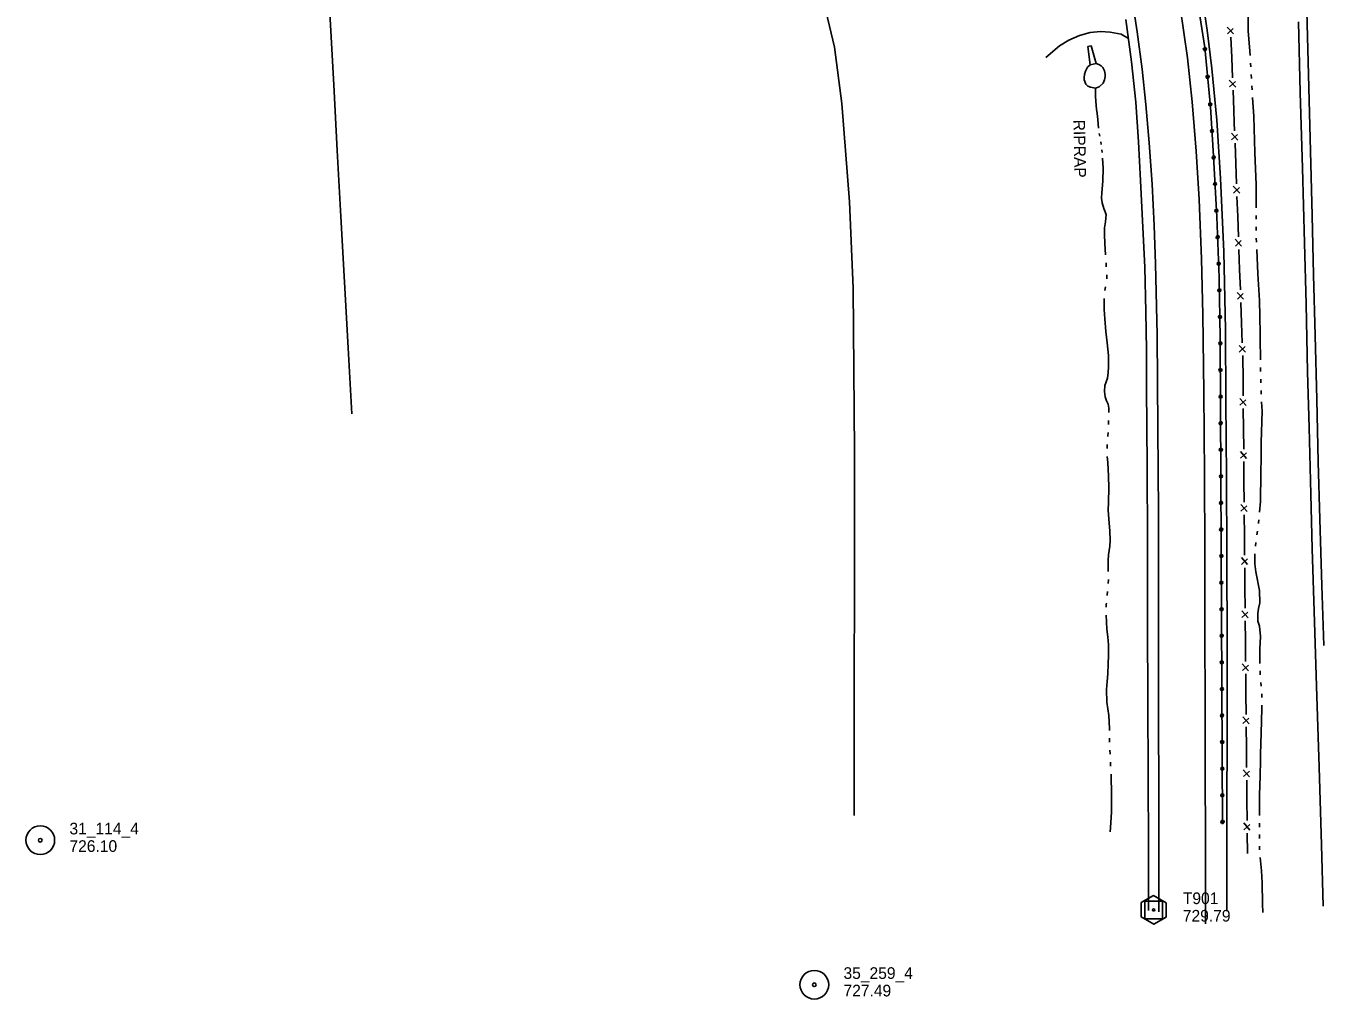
# Model space of a CAD drawing. Extents: x 589250 to 1188077, y 162953 to 363065.
# Drawn here: x 593568 to 594235, y 162953 to 163454 of the extents above; entities that cross this region are included whole.
import ezdxf

# ---------------------------------------------------------------- set-up
doc = ezdxf.new("R2010")
doc.units = 0
for name, color, linetype in [('E_BMGRD_P', 7, 'Continuous'), ('E_DRN', 7, 'Continuous'), ('E_DRN_DrainTile', 7, 'Continuous'), ('E_DRN_RipRap', 7, 'Continuous'), ('E_DRN_RipRap_Text', 7, 'Continuous'), ('E_DWY', 7, 'Continuous'), ('E_FEN_P', 7, 'Continuous'), ('E_MAP_Control', 7, 'Continuous'), ('E_MAP_Limits', 7, 'Continuous'), ('E_MAP_PassPoints', 7, 'Continuous'), ('E_RDWY', 7, 'Continuous'), ('E_RDWY_Gravel', 7, 'Continuous'), ('E_WTR_FlowLine', 7, 'Continuous')]:
    doc.layers.add(name, color=color, linetype=linetype)

msp = doc.modelspace()

# ---------------------------------------------------------------- linework, layer by layer
at = {"layer": 'E_BMGRD_P'}
for p, q in [((594174.02, 163442.83), (594169.1, 163474.74)), ((594176.97, 163412.46), (594174.02, 163442.83)), ((594178.59, 163387.03), (594176.97, 163412.46)), ((594180.2, 163355.72), (594178.59, 163387.03)), ((594181.46, 163324.51), (594180.2, 163355.72)), ((594182.03, 163293.35), (594181.46, 163324.51)), ((594183.17, 163043.31), (594182.03, 163293.35))]:
    msp.add_line(p, q, dxfattribs=at)
for centre, major_axis, ratio in [((594174.1, 163442), (-0.177, 0.811), 0.998591), ((594174.1, 163442), (-0.089, 0.408), 0.998591), ((594175.48, 163427.82), (-0.177, 0.811), 0.998591), ((594175.48, 163427.82), (-0.089, 0.408), 0.998591), ((594176.86, 163413.65), (-0.177, 0.811), 0.998591), ((594176.85, 163413.65), (-0.089, 0.408), 0.998591), ((594177.77, 163399.95), (-0.132, 0.786), 0.997325), ((594177.77, 163399.95), (-0.067, 0.396), 0.997325), ((594178.63, 163386.3), (-0.14, 0.784), 0.997317), ((594178.63, 163386.3), (-0.071, 0.395), 0.997317), ((594179.33, 163372.64), (-0.14, 0.784), 0.997317), ((594179.33, 163372.64), (-0.071, 0.395), 0.997317), ((594180.03, 163358.98), (-0.14, 0.784), 0.997317), ((594180.03, 163358.98), (-0.071, 0.395), 0.997317), ((594180.62, 163345.32), (-0.099, 0.791), 0.997345), ((594180.62, 163345.32), (-0.05, 0.398), 0.997345), ((594181.17, 163331.65), (-0.099, 0.791), 0.997345), ((594181.17, 163331.65), (-0.05, 0.398), 0.997345), ((594181.58, 163317.98), (-0.065, 0.794), 0.997366), ((594181.58, 163317.98), (-0.033, 0.4), 0.997366), ((594181.83, 163304.31), (-0.065, 0.794), 0.997366), ((594181.83, 163304.31), (-0.033, 0.4), 0.997366), ((594182.04, 163290.63), (-0.108, 0.789), 0.997339), ((594182.04, 163290.63), (-0.055, 0.398), 0.997339), ((594182.11, 163276.95), (-0.108, 0.789), 0.997339), ((594182.11, 163276.95), (-0.055, 0.398), 0.997339), ((594182.17, 163263.28), (-0.108, 0.789), 0.997339), ((594182.17, 163263.28), (-0.055, 0.398), 0.997339), ((594182.23, 163249.6), (-0.108, 0.789), 0.997339), ((594182.23, 163249.6), (-0.055, 0.398), 0.997339), ((594182.29, 163235.92), (-0.108, 0.789), 0.997339), ((594182.29, 163235.92), (-0.055, 0.398), 0.997339), ((594182.36, 163222.25), (-0.108, 0.789), 0.997339), ((594182.35, 163222.25), (-0.055, 0.398), 0.997339), ((594182.42, 163208.57), (-0.108, 0.789), 0.997339), ((594182.42, 163208.57), (-0.055, 0.398), 0.997339), ((594182.48, 163194.89), (-0.108, 0.789), 0.997339), ((594182.48, 163194.89), (-0.055, 0.398), 0.997339), ((594182.54, 163181.22), (-0.108, 0.789), 0.997339), ((594182.54, 163181.22), (-0.055, 0.398), 0.997339), ((594182.6, 163167.54), (-0.108, 0.789), 0.997339), ((594182.6, 163167.54), (-0.055, 0.398), 0.997339), ((594182.67, 163153.86), (-0.108, 0.789), 0.997339), ((594182.67, 163153.86), (-0.055, 0.398), 0.997339), ((594182.73, 163140.19), (-0.108, 0.789), 0.997339), ((594182.73, 163140.19), (-0.055, 0.398), 0.997339), ((594182.79, 163126.51), (-0.108, 0.789), 0.997339), ((594182.79, 163126.51), (-0.055, 0.398), 0.997339), ((594182.85, 163112.83), (-0.108, 0.789), 0.997339), ((594182.85, 163112.83), (-0.055, 0.398), 0.997339), ((594182.92, 163099.15), (-0.108, 0.789), 0.997339), ((594182.91, 163099.15), (-0.055, 0.398), 0.997339), ((594182.98, 163085.48), (-0.108, 0.789), 0.997339), ((594182.98, 163085.48), (-0.055, 0.398), 0.997339), ((594183.04, 163071.8), (-0.108, 0.789), 0.997339), ((594183.04, 163071.8), (-0.055, 0.398), 0.997339), ((594183.1, 163058.12), (-0.108, 0.789), 0.997339), ((594183.1, 163058.12), (-0.055, 0.398), 0.997339), ((594183.16, 163044.45), (-0.108, 0.789), 0.997339), ((594183.16, 163044.45), (-0.055, 0.398), 0.997339)]:
    msp.add_ellipse(centre, major_axis=major_axis, ratio=ratio, dxfattribs=at)
at = {"layer": 'E_DRN'}
for p, q in [((594115.64, 163443.81), (594113.83, 163443.46)), ((594113.83, 163443.46), (594115, 163434.05)), ((594118.13, 163434.61), (594115.64, 163443.81)), ((594115, 163434.05), (594118.13, 163434.61))]:
    msp.add_line(p, q, dxfattribs=at)
at = {"layer": 'E_DRN_DrainTile'}
msp.add_lwpolyline([(593735.28, 163254.42), (593733.41, 163288.28), (593731.54, 163322.14), (593729.67, 163355.99), (593727.8, 163389.85), (593725.92, 163423.71), (593724.05, 163457.57), (593722.18, 163491.42), (593720.31, 163525.28), (593718.44, 163559.14), (593716.57, 163592.99), (593714.7, 163626.85), (593712.83, 163660.71), (593710.96, 163694.56), (593709.08, 163728.42), (593707.21, 163762.28), (593705.62, 163791.16), (593705.31, 163796.13), (593701.49, 163829.68), (593695.16, 163862.86), (593686.94, 163895.78), (593677.48, 163928.56), (593667.4, 163961.32)], dxfattribs=at)
at = {"layer": 'E_DRN_RipRap'}
for p, q in [((594119.53, 163434.14), (594118.13, 163434.61)), ((594112.08, 163429.04), (594111.93, 163427.5)), ((594112.64, 163430.74), (594112.08, 163429.04)), ((594113.7, 163432.87), (594112.64, 163430.74)), ((594115, 163434.05), (594113.7, 163432.87)), ((594120.66, 163433.54), (594119.53, 163434.14)), ((594121.6, 163432.54), (594120.66, 163433.54)), ((594122.38, 163430.87), (594121.6, 163432.54)), ((594122.74, 163429.23), (594122.38, 163430.87)), ((594122.53, 163426.26), (594122.77, 163427.98)), ((594122.77, 163427.98), (594122.74, 163429.23)), ((594111.93, 163427.5), (594111.99, 163426.25)), ((594111.99, 163426.25), (594112.78, 163424.01)), ((594112.78, 163424.01), (594113.92, 163423.05)), ((594113.92, 163423.05), (594115.19, 163422.57)), ((594115.19, 163422.57), (594117.88, 163422.01)), ((594117.88, 163422.01), (594119.78, 163422.6)), ((594119.78, 163422.6), (594121.72, 163424.53)), ((594121.72, 163424.53), (594122.53, 163426.26))]:
    msp.add_line(p, q, dxfattribs=at)
at = {"layer": 'E_DWY'}
for p, q in [((594109.63, 163449.03), (594104.14, 163446.74)), ((594115.05, 163450.69), (594109.63, 163449.03)), ((594120.41, 163451.1), (594115.05, 163450.69)), ((594125.42, 163450.87), (594120.41, 163451.1)), ((594131.09, 163449.76), (594125.42, 163450.87)), ((594134.75, 163447.51), (594131.09, 163449.76)), ((594099.3, 163443.76), (594092.29, 163437.76)), ((594104.14, 163446.74), (594099.3, 163443.76))]:
    msp.add_line(p, q, dxfattribs=at)
at = {"layer": 'E_FEN_P'}
for p, q in [((594188.85, 163449.87), (594185.54, 163453.37)), ((594185.68, 163449.91), (594188.67, 163452.76)), ((594187.88, 163437.78), (594187.46, 163448.21)), ((594188.3, 163427.36), (594187.88, 163437.78)), ((594189.95, 163422.58), (594186.65, 163426.08)), ((594186.79, 163422.61), (594189.77, 163425.47)), ((594188.98, 163410.49), (594188.56, 163420.91)), ((594189.23, 163404.24), (594188.98, 163410.49)), ((594189.38, 163400.07), (594189.23, 163404.24)), ((594191.02, 163395.28), (594187.73, 163398.79)), ((594187.85, 163395.33), (594190.85, 163398.17)), ((594189.99, 163383.2), (594189.62, 163393.62)), ((594190.37, 163372.78), (594189.99, 163383.2)), ((594192, 163367.98), (594188.71, 163371.5)), ((594188.83, 163368.03), (594191.83, 163370.88)), ((594190.97, 163355.9), (594190.6, 163366.32)), ((594191.35, 163345.48), (594190.97, 163355.9)), ((594192.98, 163340.69), (594189.69, 163344.2)), ((594189.82, 163340.74), (594192.81, 163343.58)), ((594191.96, 163328.61), (594191.58, 163339.03)), ((594192.33, 163318.18), (594191.96, 163328.61)), ((594193.97, 163313.39), (594190.68, 163316.91)), ((594190.8, 163313.44), (594193.8, 163316.28)), ((594192.94, 163301.31), (594192.57, 163311.73)), ((594193.32, 163290.89), (594192.94, 163301.31)), ((594194.95, 163286.09), (594191.66, 163289.61)), ((594191.78, 163286.15), (594194.78, 163288.99)), ((594193.64, 163282.03), (594193.55, 163284.44)), ((594193.71, 163274.01), (594193.64, 163282.03)), ((594193.8, 163263.58), (594193.71, 163274.01)), ((594195.31, 163258.74), (594192.11, 163262.35)), ((594192.14, 163258.88), (594195.21, 163261.64)), ((594193.95, 163246.7), (594193.86, 163257.13)), ((594194.05, 163236.27), (594193.95, 163246.7)), ((594195.55, 163231.43), (594192.36, 163235.03)), ((594192.39, 163231.57), (594195.46, 163234.33)), ((594194.2, 163219.38), (594194.1, 163229.81)), ((594194.29, 163208.96), (594194.2, 163219.38)), ((594195.8, 163204.12), (594192.6, 163207.72)), ((594192.63, 163204.26), (594195.71, 163207.02)), ((594194.44, 163192.07), (594194.35, 163202.5)), ((594194.54, 163181.64), (594194.44, 163192.07)), ((594196.04, 163176.81), (594192.85, 163180.41)), ((594192.88, 163176.94), (594195.95, 163179.7)), ((594194.69, 163164.76), (594194.6, 163175.19)), ((594194.78, 163154.33), (594194.69, 163164.76)), ((594196.29, 163149.49), (594193.09, 163153.1)), ((594193.12, 163149.63), (594196.2, 163152.39)), ((594194.94, 163137.45), (594194.84, 163147.88)), ((594195.04, 163127.02), (594194.94, 163137.45)), ((594196.54, 163122.18), (594193.35, 163125.78)), ((594193.38, 163122.32), (594196.45, 163125.08)), ((594195.19, 163110.13), (594195.1, 163120.56)), ((594195.29, 163099.71), (594195.19, 163110.13)), ((594196.8, 163094.87), (594193.6, 163098.47)), ((594193.63, 163095.01), (594196.7, 163097.77)), ((594195.45, 163082.82), (594195.35, 163093.25)), ((594195.54, 163072.39), (594195.45, 163082.82)), ((594197.05, 163067.56), (594193.85, 163071.16)), ((594193.88, 163067.69), (594196.96, 163070.45)), ((594195.7, 163055.51), (594195.6, 163065.94)), ((594195.8, 163045.08), (594195.7, 163055.51)), ((594197.3, 163040.24), (594194.11, 163043.85)), ((594194.14, 163040.38), (594197.21, 163043.14)), ((594195.95, 163028.2), (594195.86, 163038.62))]:
    msp.add_line(p, q, dxfattribs=at)
at = {"layer": 'E_MAP_Control'}
for p, q in [((594143.24, 162994.61), (594143.24, 163003.61)), ((594143.24, 163003.61), (594152.24, 163003.61)), ((594152.24, 163003.61), (594152.24, 162994.61)), ((594152.24, 162994.61), (594143.24, 162994.61))]:
    msp.add_line(p, q, dxfattribs=at)
msp.add_lwpolyline([(594141.33, 163002.87), (594141.33, 162995.48), (594147.79, 162991.76), (594154.18, 162995.42), (594154.18, 163002.75), (594147.66, 163006.47)], close=True, dxfattribs=at)
msp.add_circle((594147.74, 162999.11), 0.546, dxfattribs=at)
at = {"layer": 'E_MAP_Limits'}
for p, q in [((593983.57, 163443.14), (593974.48, 163481.68)), ((593987.29, 163414.03), (593983.57, 163443.14)), ((593991.24, 163363.56), (593987.29, 163414.03)), ((593993.12, 163319.06), (593991.24, 163363.56)), ((593993.86, 163235.05), (593993.12, 163319.06)), ((593993.64, 163047.65), (593993.86, 163235.05))]:
    msp.add_line(p, q, dxfattribs=at)
at = {"layer": 'E_MAP_PassPoints'}
for centre, radius in [((593575, 163034.99), 7.38), ((593575, 163034.99), 0.945), ((593973.18, 162960.62), 7.38), ((593973.18, 162960.62), 0.945)]:
    msp.add_circle(centre, radius, dxfattribs=at)
at = {"layer": 'E_RDWY'}
for p, q in [((594139.32, 163450.95), (594135.69, 163473.75)), ((594161.43, 163463.7), (594165.08, 163437.59)), ((594227.53, 163422.31), (594226.52, 163461.53)), ((594141.8, 163431.68), (594139.32, 163450.95)), ((594165.08, 163437.59), (594167.52, 163415.04)), ((594143.72, 163413.52), (594141.8, 163431.68)), ((594228.47, 163389.5), (594227.53, 163422.31)), ((594167.52, 163415.04), (594169.67, 163389.5)), ((594145.47, 163393.93), (594143.72, 163413.52)), ((594146.97, 163372.62), (594145.47, 163393.93)), ((594169.67, 163389.5), (594171.19, 163364.64)), ((594229.27, 163356.54), (594228.47, 163389.5)), ((594148.07, 163351.35), (594146.97, 163372.62)), ((594171.19, 163364.64), (594172.4, 163334.24)), ((594230.02, 163325.86), (594229.27, 163356.54)), ((594148.76, 163331.52), (594148.07, 163351.35)), ((594149.52, 163295.03), (594148.76, 163331.52)), ((594172.4, 163334.24), (594173.04, 163305.5)), ((594230.86, 163294.74), (594230.02, 163325.86)), ((594173.04, 163305.5), (594173.6, 163265.59)), ((594149.95, 163246.84), (594149.52, 163295.03)), ((594231.71, 163261.7), (594230.86, 163294.74)), ((594173.6, 163265.59), (594173.86, 163223.06)), ((594232.45, 163229.64), (594231.71, 163261.7)), ((594150.16, 163203.59), (594149.95, 163246.84)), ((594233.3, 163200.26), (594232.45, 163229.64)), ((594173.86, 163223.06), (594174.03, 163183.97)), ((594150.26, 163158.19), (594150.16, 163203.59)), ((594234.26, 163166.14), (594233.3, 163200.26)), ((594174.03, 163183.97), (594174.15, 163139.49)), ((594235.24, 163135.16), (594234.26, 163166.14)), ((594150.3, 163108.24), (594150.26, 163158.19)), ((594174.15, 163139.49), (594174.21, 163106.92)), ((594150.39, 163049.43), (594150.3, 163108.24)), ((594174.21, 163106.92), (594174.28, 163069.25)), ((594174.28, 163069.25), (594174.36, 163036.22)), ((594150.45, 162998.2), (594150.39, 163049.43)), ((594174.36, 163036.22), (594174.47, 162991.93))]:
    msp.add_line(p, q, dxfattribs=at)
at = {"layer": 'E_RDWY_Gravel'}
for p, q in [((594171.74, 163475.54), (594175.26, 163451.83)), ((594136.34, 163435.53), (594133.46, 163457.24)), ((594223.16, 163419.73), (594222.22, 163456.12)), ((594175.26, 163451.83), (594177.6, 163432.07)), ((594138.49, 163414.86), (594136.34, 163435.53)), ((594177.6, 163432.07), (594180.16, 163405.6)), ((594140, 163394.45), (594138.49, 163414.86)), ((594224.29, 163380.82), (594223.16, 163419.73)), ((594180.16, 163405.6), (594182.09, 163375.72)), ((594140.96, 163374.43), (594140, 163394.45)), ((594142.16, 163350.35), (594140.96, 163374.43)), ((594182.09, 163375.72), (594183.83, 163337.77)), ((594225.32, 163342.38), (594224.29, 163380.82)), ((594143.18, 163329.92), (594142.16, 163350.35)), ((594226.13, 163310.78), (594225.32, 163342.38)), ((594183.83, 163337.77), (594184.64, 163297.75)), ((594143.78, 163306.81), (594143.18, 163329.92)), ((594226.93, 163275.94), (594226.13, 163310.78)), ((594144.14, 163287.31), (594143.78, 163306.81)), ((594184.64, 163297.75), (594184.92, 163260.7)), ((594144.11, 163267.93), (594144.14, 163287.31)), ((594227.8, 163247.33), (594226.93, 163275.94)), ((594144.39, 163227.22), (594144.11, 163267.93)), ((594184.92, 163260.7), (594185.19, 163222.28)), ((594228.65, 163213.08), (594227.8, 163247.33)), ((594144.63, 163188.57), (594144.39, 163227.22)), ((594185.19, 163222.28), (594185.3, 163181.47)), ((594229.23, 163184.88), (594228.65, 163213.08)), ((594144.59, 163146.64), (594144.63, 163188.57)), ((594185.3, 163181.47), (594185.56, 163135.08)), ((594230.27, 163152.91), (594229.23, 163184.88)), ((594231.49, 163114.28), (594230.27, 163152.91)), ((594144.75, 163105.7), (594144.59, 163146.64)), ((594185.56, 163135.08), (594185.51, 163091.94)), ((594232.83, 163072.62), (594231.49, 163114.28)), ((594144.98, 163068.97), (594144.75, 163105.7)), ((594185.51, 163091.94), (594185.36, 163048.85)), ((594145.04, 163029.91), (594144.98, 163068.97)), ((594234.13, 163032.6), (594232.83, 163072.62)), ((594185.36, 163048.85), (594185.36, 162998.47)), ((594145.13, 162998.77), (594145.04, 163029.91)), ((594234.86, 163000.99), (594234.13, 163032.6))]:
    msp.add_line(p, q, dxfattribs=at)
at = {"layer": 'E_WTR_FlowLine'}
for p, q in [((594196.41, 163467.1), (594196.3, 163451.56)), ((594196.3, 163451.56), (594197.19, 163441.04)), ((594197.19, 163441.04), (594197.33, 163438.78)), ((594197.58, 163434.86), (594197.7, 163432.91)), ((594197.94, 163429), (594198.07, 163427.04)), ((594117.84, 163417.96), (594117.88, 163422.01)), ((594198.3, 163423.13), (594198.41, 163421.17)), ((594117.97, 163415.2), (594117.84, 163417.96)), ((594118.36, 163411.25), (594117.97, 163415.2)), ((594198.64, 163417.26), (594199.23, 163407.34)), ((594118.7, 163408.92), (594118.36, 163411.25)), ((594118.98, 163405.88), (594118.7, 163408.92)), ((594119.35, 163401.46), (594118.98, 163405.88)), ((594199.23, 163407.34), (594199.76, 163388.92)), ((594119.99, 163397.25), (594119.76, 163398.65)), ((594120.73, 163393.07), (594120.49, 163394.45)), ((594120.74, 163393.05), (594120.73, 163393.07)), ((594121.19, 163388.8), (594121.04, 163390.22)), ((594199.76, 163388.92), (594199.76, 163388.86)), ((594199.76, 163388.86), (594200.39, 163372.32)), ((594121.82, 163380.84), (594121.46, 163385.97)), ((594121.57, 163374.08), (594121.82, 163380.84)), ((594120.91, 163365.4), (594121.06, 163368.19)), ((594121.06, 163368.19), (594121.57, 163374.08)), ((594200.39, 163372.32), (594200.46, 163360.45)), ((594121.23, 163362.93), (594120.91, 163365.4)), ((594122.1, 163360.13), (594121.23, 163362.93)), ((594122.85, 163358.35), (594122.1, 163360.13)), ((594123.24, 163356.76), (594122.85, 163358.35)), ((594122.99, 163353.17), (594123.22, 163355.14)), ((594123.22, 163355.14), (594123.24, 163356.76)), ((594200.49, 163356.53), (594200.49, 163356.27)), ((594200.49, 163356.27), (594200.49, 163354.57)), ((594122.38, 163350.1), (594122.99, 163353.17)), ((594122.38, 163346.77), (594122.38, 163350.1)), ((594200.49, 163350.65), (594200.49, 163348.69)), ((594122.62, 163342.13), (594122.38, 163346.77)), ((594123.02, 163336.14), (594122.62, 163342.13)), ((594200.51, 163344.78), (594200.59, 163342.82)), ((594200.75, 163338.9), (594201.26, 163326.37)), ((594123.31, 163330.83), (594123.24, 163332.05)), ((594123.36, 163330.01), (594123.31, 163330.83)), ((594123.59, 163325.54), (594123.57, 163325.91)), ((594123.58, 163323.87), (594123.59, 163325.54)), ((594201.26, 163326.37), (594202.15, 163312.71)), ((594122.68, 163317.79), (594123.01, 163319.81)), ((594122.23, 163312.96), (594122.29, 163313.72)), ((594122.35, 163308.12), (594122.23, 163312.96)), ((594122.65, 163303.34), (594122.35, 163308.12)), ((594202.15, 163312.71), (594202.22, 163310.52)), ((594202.22, 163310.52), (594202.33, 163306.87)), ((594123.16, 163296.74), (594122.65, 163303.34)), ((594202.33, 163306.87), (594202.46, 163293.14)), ((594123.82, 163290.94), (594123.16, 163296.74)), ((594124.5, 163284.38), (594123.82, 163290.94)), ((594202.46, 163293.14), (594202.62, 163282.11)), ((594124.51, 163284.12), (594124.5, 163284.38)), ((594124.57, 163278.51), (594124.51, 163284.12)), ((594124.01, 163272.68), (594124.41, 163275.74)), ((594124.41, 163275.74), (594124.57, 163278.51)), ((594202.68, 163278.19), (594202.7, 163276.23)), ((594122.5, 163265.97), (594122.7, 163269.05)), ((594122.7, 163269.05), (594123.21, 163270.32)), ((594123.21, 163270.32), (594124.01, 163272.68)), ((594202.83, 163272.31), (594202.91, 163270.35)), ((594122.77, 163263.1), (594122.5, 163265.97)), ((594123.53, 163261.12), (594122.77, 163263.1)), ((594124.26, 163259.32), (594123.53, 163261.12)), ((594203.06, 163266.43), (594203.13, 163264.48)), ((594124.6, 163257.24), (594124.26, 163259.32)), ((594124.68, 163255.19), (594124.6, 163257.24)), ((594124.68, 163255.01), (594124.68, 163255.19)), ((594203.48, 163255.71), (594202.98, 163239.6)), ((594203.29, 163260.56), (594203.48, 163255.71)), ((594124.53, 163248.87), (594124.58, 163250.92)), ((594124.17, 163242.73), (594124.2, 163243.04)), ((594124.2, 163243.04), (594124.31, 163244.78)), ((594123.76, 163236.61), (594123.83, 163238.65)), ((594202.98, 163239.6), (594202.97, 163232.15)), ((594124.13, 163229.3), (594123.8, 163232.51)), ((594124.59, 163222.36), (594124.13, 163229.3)), ((594202.97, 163232.15), (594202.96, 163223.86)), ((594124.69, 163216.38), (594124.59, 163222.36)), ((594202.96, 163223.86), (594202.68, 163209.26)), ((594124.51, 163208.96), (594124.69, 163216.38)), ((594124.39, 163204.68), (594124.51, 163208.96)), ((594202.68, 163209.26), (594202.22, 163203.75)), ((594124.51, 163202.85), (594124.39, 163204.68)), ((594124.68, 163200.16), (594124.51, 163202.85)), ((594125.2, 163194.16), (594124.68, 163200.16)), ((594125.33, 163189.29), (594125.2, 163194.16)), ((594201.76, 163198.3), (594201.7, 163197.9)), ((594201.89, 163199.85), (594201.76, 163198.3)), ((594125.15, 163186.26), (594125.33, 163189.29)), ((594200.26, 163188.21), (594200.11, 163186.25)), ((594201.08, 163194.03), (594200.77, 163192.09)), ((594124.37, 163178.89), (594124.55, 163181.8)), ((594124.55, 163181.8), (594125.15, 163186.26)), ((594199.86, 163182.34), (594199.77, 163177.15)), ((594124.39, 163173.7), (594124.37, 163178.89)), ((594199.77, 163177.15), (594200.24, 163173.12)), ((594124.4, 163173.23), (594124.39, 163173.7)), ((594124.42, 163167.08), (594124.45, 163169.13)), ((594200.24, 163173.12), (594202.18, 163163.42)), ((594123.79, 163160.97), (594123.8, 163161.12)), ((594123.8, 163161.12), (594124.02, 163163.01)), ((594202.18, 163163.42), (594202.34, 163157.21)), ((594123.36, 163156.23), (594123.42, 163156.89)), ((594123.36, 163154.85), (594123.36, 163156.23)), ((594201.76, 163154.2), (594201.28, 163151.68)), ((594202.34, 163157.21), (594201.76, 163154.2)), ((594123.44, 163147.34), (594123.38, 163150.75)), ((594201.28, 163151.68), (594201.33, 163147.64)), ((594201.33, 163147.64), (594202.13, 163145.15)), ((594123.65, 163143.67), (594123.44, 163147.34)), ((594124.09, 163139.72), (594123.65, 163143.67)), ((594202.13, 163145.15), (594202.7, 163139.81)), ((594124.49, 163135.54), (594124.09, 163139.72)), ((594124.53, 163130.5), (594124.49, 163135.54)), ((594202.7, 163139.81), (594202.38, 163133.47)), ((594124.41, 163125.22), (594124.53, 163130.5)), ((594202.38, 163133.47), (594202.39, 163125.99)), ((594124.19, 163120.69), (594124.21, 163121.1)), ((594124.21, 163121.1), (594124.41, 163125.22)), ((594202.49, 163122.08), (594202.59, 163120.12)), ((594123.43, 163112.57), (594123.75, 163116.6)), ((594123.75, 163116.6), (594124.19, 163120.69)), ((594202.82, 163116.21), (594203, 163114.25)), ((594123.65, 163106.08), (594123.43, 163112.57)), ((594203.31, 163110.35), (594203.32, 163108.39)), ((594124.6, 163099.15), (594123.65, 163106.08)), ((594203.37, 163102.77), (594203.1, 163090)), ((594203.35, 163104.47), (594203.37, 163102.77)), ((594124.94, 163092.55), (594124.6, 163099.15)), ((594124.96, 163091.52), (594124.94, 163092.55)), ((594125.07, 163086.42), (594125.05, 163087.42)), ((594203.1, 163090), (594202.75, 163079.33)), ((594125.11, 163085.37), (594125.07, 163086.42)), ((594125.35, 163079.23), (594125.27, 163081.28)), ((594125.62, 163073.09), (594125.52, 163075.14)), ((594202.66, 163076.06), (594202.46, 163068.15)), ((594202.75, 163079.33), (594202.66, 163076.06)), ((594125.89, 163067.69), (594125.83, 163069)), ((594126.11, 163059.06), (594125.89, 163067.69)), ((594202.46, 163068.15), (594202.23, 163058.25)), ((594126.04, 163049.65), (594126.11, 163059.06)), ((594202.23, 163058.25), (594202.25, 163051.16)), ((594125.79, 163043.86), (594126.04, 163049.65)), ((594202.25, 163051.16), (594202.21, 163047.64)), ((594125.43, 163039.32), (594125.79, 163043.86)), ((594202.17, 163043.73), (594202.16, 163041.77)), ((594202.12, 163037.85), (594202.11, 163036.65)), ((594202.11, 163036.65), (594202.12, 163035.89)), ((594202.19, 163031.97), (594202.23, 163030.01)), ((594202.51, 163026.1), (594203.15, 163019.17)), ((594203.15, 163019.17), (594203.57, 163013.09)), ((594203.57, 163013.09), (594203.76, 163002.26)), ((594203.76, 163002.26), (594203.85, 162997.73))]:
    msp.add_line(p, q, dxfattribs=at)

# ---------------------------------------------------------------- texts
at = {"layer": 'E_DRN_RipRap_Text'}
msp.add_text('RIPRAP', height=6, rotation=271.14065, dxfattribs=at).set_placement((594106.42, 163405.7))
at = {"layer": 'E_MAP_Control'}
for s, p in [('T901', (594162.75, 163002.11)), ('729.79', (594162.75, 162993.11))]:
    msp.add_text(s, height=6, dxfattribs=at).set_placement(p)
at = {"layer": 'E_MAP_PassPoints'}
for s, p in [('31_114_4', (593590, 163037.97)), ('726.10', (593590, 163028.97)), ('35_259_4', (593988.18, 162963.61)), ('727.49', (593988.18, 162954.61))]:
    msp.add_text(s, height=6, dxfattribs=at).set_placement(p)

doc.saveas('drawing.dxf')
